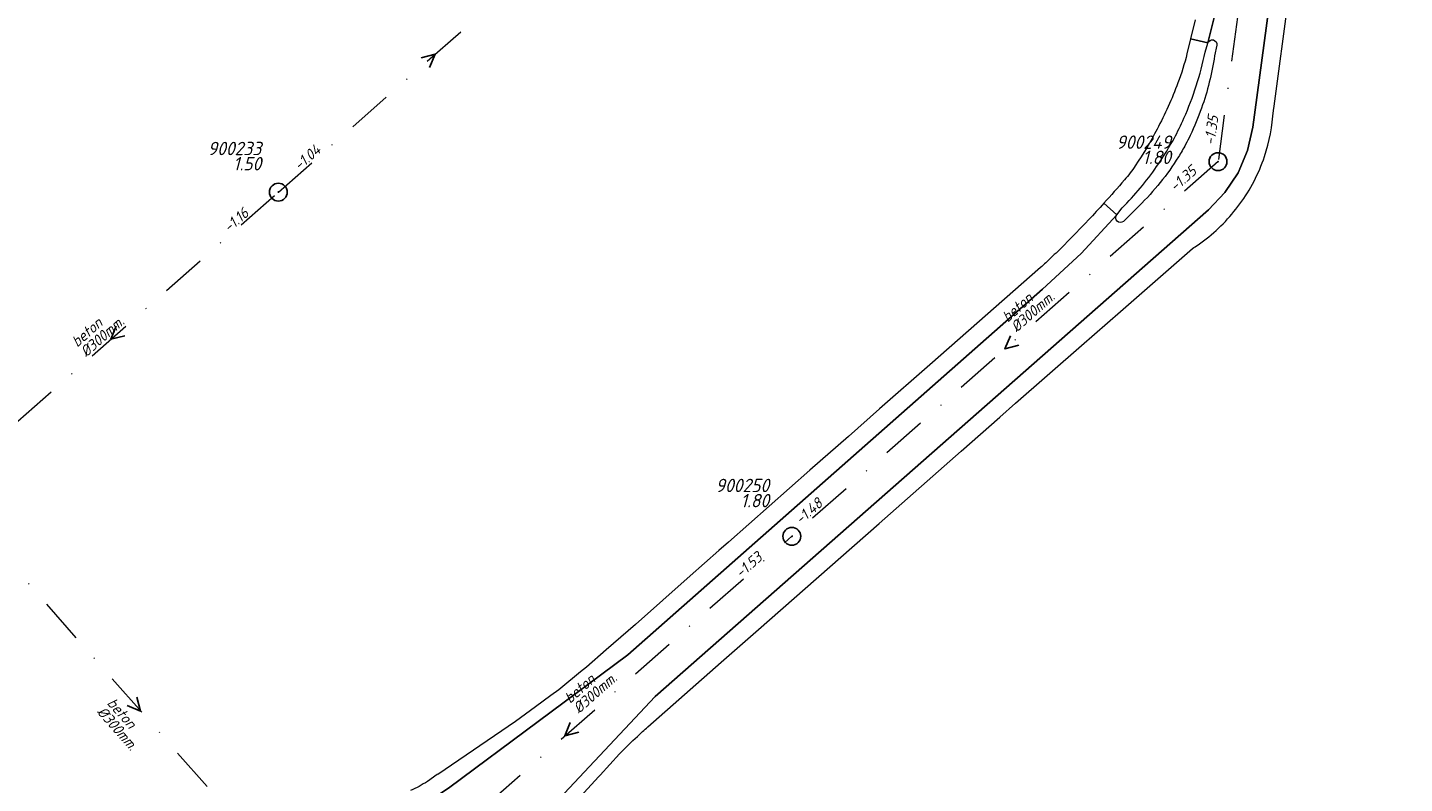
# Model space of a CAD drawing. Extents: x 148869 to 161638, y 453607 to 469810.
# Tile 651 of 656: x 154531 to 154686, y 467594 to 467679. Entities that reach past the tile are written whole.
import ezdxf
from ezdxf.enums import TextEntityAlignment as Align

# ---------------------------------------------------------------- set-up
doc = ezdxf.new("R2010")
doc.units = 0
doc.header["$PDMODE"] = 32
doc.header["$PDSIZE"] = 2
doc.linetypes.add('RI-VWA', pattern=[11, 5, -3, 0, -3])
doc.layers.get('0').update_dxf_attribs({"linetype": 'CONTINUOUS'})
for name, color, linetype in [('B-OI-RI-BOB-T18-niet meenemen', 252, 'CONTINUOUS'), ('B-OI-RI-DIAMETER-T18-niet meenemen', 252, 'CONTINUOUS'), ('B-OI-RI-MATERIAAL-T18-niet meenemen', 252, 'CONTINUOUS'), ('B-OI-RI-STROOMRICHTING-S-niet meenemen', 252, 'CONTINUOUS'), ('B-OI-RI-VWA_PUTDEKSELHOOGTE-T25-niet meenemen', 252, 'CONTINUOUS'), ('gs dwa', 252, 'CONTINUOUS')]:
    doc.layers.add(name, color=color, linetype=linetype)
doc.layers.add('B-OI-RI-VWA_TRANSPORTLEIDING-G-niet meenemen', color=252, linetype='RI-VWA', lineweight=18)
doc.layers.add('B-RO-VH-VERHARDING_ASFALT-GV', color=251, linetype='CONTINUOUS', lineweight=18)
doc.styles.add('iso15', font='ISO.shx', dxfattribs={"oblique": 15})
doc.styles.add('NLCS-ISO-M750_CURSIEF', font='NLCS-ISO.ttf', dxfattribs={"oblique": 15})

# ---------------------------------------------------------------- blocks, each defined once
blk = doc.blocks.new('ACMAP_ANN_TEMPLATE_diam')
at = {"color": 0, "linetype": 'ByBlock', "style": 'iso15', "oblique": 15}
blk.add_attdef('diam', (0.5, -1.3), '', height=1.2, dxfattribs=at)
blk = doc.blocks.new('ACMAP_ANN_TEMPLATE_mat')
at = {"color": 0, "linetype": 'ByBlock', "style": 'iso15', "oblique": 15}
blk.add_attdef('mat', (0.5, 0.2), '', height=1.2, dxfattribs=at)
blk = doc.blocks.new('ACMAP_ANN_TEMPLATE_nap-l')
at = {"color": 0, "linetype": 'ByBlock', "style": 'iso15', "oblique": 15}
blk.add_attdef('nap-l', (3.3, 0.2), '', height=1.2, dxfattribs=at)
blk = doc.blocks.new('ACMAP_ANN_TEMPLATE_nap-r')
at = {"color": 0, "linetype": 'ByBlock', "style": 'iso15', "oblique": 15}
blk.add_attdef('nap-r', text='', height=1.2, dxfattribs=at).set_placement((-4.1, 0.2), align=Align.RIGHT)
blk = doc.blocks.new('ACMAP_ANN_TEMPLATE_puth-dwa')
at = {"color": 0, "linetype": 'ByBlock', "style": 'iso15', "oblique": 15}
blk.add_attdef('puth-dwa', text='', height=1.5, dxfattribs=at).set_placement((2.7, 1), align=Align.RIGHT)
blk = doc.blocks.new('ACMAP_ANN_TEMPLATE_putnr-dwa')
at = {"color": 0, "linetype": 'ByBlock', "style": 'iso15', "oblique": 15}
blk.add_attdef('putnr-dwa', text='', height=1.5, dxfattribs=at).set_placement((2.7, 2.7), align=Align.RIGHT)

msp = doc.modelspace()

# ---------------------------------------------------------------- linework, layer by layer
at = {"layer": 'B-OI-RI-STROOMRICHTING-S-niet meenemen'}
for points in [[(154575.47, 467675.31), (154577.03, 467675.72), (154576.42, 467674.23)], [(154541.31, 467645.28), (154540.71, 467643.79), (154542.26, 467644.19)], [(154641.48, 467644.2), (154640.88, 467642.71), (154642.43, 467643.12)], [(154543.63, 467603.71), (154544.04, 467602.15), (154542.55, 467602.76)], [(154592.18, 467600.86), (154591.58, 467599.36), (154593.13, 467599.78)]]:
    msp.add_lwpolyline(points, dxfattribs=at)
at = {"layer": 'B-OI-RI-VWA_TRANSPORTLEIDING-G-niet meenemen'}
for p, q in [((154672.86, 467723.9), (154664.75, 467663.7)), ((154559.47, 467660.28), (154594.59, 467691.16)), ((154664.75, 467663.7), (154617, 467621.72)), ((154521.94, 467627.29), (154559.47, 467660.28)), ((154566.15, 467577.01), (154521.94, 467627.29)), ((154566.15, 467577.01), (154617, 467621.72))]:
    msp.add_line(p, q, dxfattribs=at)
at = {"layer": 'B-RO-VH-VERHARDING_ASFALT-GV', "flags": 128}
for points in [[(154584.12, 467585.06), (154601.67, 467603.78), (154663.68, 467658.31), (154665.52, 467660.23), (154666.99, 467662.46), (154668.05, 467664.94), (154668.65, 467667.57), (154683.64, 467778.8), (154678.19, 467779.52), (154665.85, 467687.99), (154664.95, 467682.44), (154663.61, 467676.99)], [(154662.17, 467679.59), (154661.66, 467677.44), (154663.61, 467676.99), (154664.95, 467682.44), (154665.85, 467687.99), (154678.19, 467779.52), (154676.2, 467779.77), (154675.48, 467774.39), (154674.73, 467768.83), (154673.08, 467756.65), (154672.32, 467750.96)], [(154678.26, 467723.57), (154679.9, 467735.73), (154680.66, 467741.41), (154681.15, 467745.06), (154682.3, 467753.58), (154683.06, 467759.26), (154684.42, 467769.35), (154684.66, 467771.12), (154684.98, 467773.54), (154685.64, 467778.54), (154683.64, 467778.8), (154668.65, 467667.57), (154668.05, 467664.94), (154666.99, 467662.46), (154665.52, 467660.23), (154663.68, 467658.31), (154601.67, 467603.78), (154584.12, 467585.06), (154584.11, 467585.04)], [(154670.95, 467669.44), (154671.02, 467669.9), (154672.66, 467681.98), (154672.74, 467682.58), (154673.43, 467687.92), (154674.33, 467694.98), (154675.05, 467700.03), (154675.85, 467705.72), (154676.08, 467707.33), (154677.5, 467717.89), (154678.02, 467721.73), (154678.26, 467723.57)], [(154663.31, 467675.97), (154663.61, 467676.98), (154663.61, 467676.99), (154661.66, 467677.44), (154661.27, 467675.79)], [(154664.6, 467676.73), (154664.36, 467675.54)], [(154657.92, 467667.32), (154657.92, 467667.32)], [(154659.63, 467665.96), (154659.82, 467666.3)], [(154577.1, 467592.58), (154578.52, 467593.49), (154598.63, 467608.43), (154645.08, 467649.4), (154649.42, 467653.4), (154653.4, 467657.73), (154651.97, 467659.05)], [(154651.97, 467659.05), (154653.4, 467657.73), (154653.42, 467657.74), (154654.01, 467658.52)], [(154653.4, 467657.73), (154649.42, 467653.4), (154645.08, 467649.4), (154598.63, 467608.43), (154578.52, 467593.49), (154577.1, 467592.58)], [(154655.91, 467658.74), (154654.15, 467656.99)], [(154600.87, 467600.37), (154609.1, 467607.61), (154613.28, 467611.29), (154622.48, 467619.38), (154626.77, 467623.16), (154635.96, 467631.25), (154640.31, 467635.08), (154642.07, 467636.62), (154649.46, 467643.09), (154653.82, 467646.91), (154661.87, 467653.96)], [(154644.86, 467651.83), (154636.78, 467644.73), (154632.47, 467640.94), (154626.83, 467635.99), (154623.33, 467632.91), (154619.03, 467629.12), (154609.89, 467621.07), (154608.83, 467620.14), (154605.62, 467617.29), (154599.47, 467611.84), (154596.2, 467608.99), (154593.99, 467607.08), (154593.32, 467606.53), (154592.65, 467605.98), (154591.78, 467605.26), (154590.9, 467604.54), (154590.01, 467603.88), (154588.27, 467602.6), (154586.05, 467600.96), (154577.33, 467595.03), (154577.3, 467595.07)], [(154585.43, 467583.84), (154585.44, 467583.85), (154585.46, 467583.86), (154585.48, 467583.87), (154585.5, 467583.88), (154586.39, 467584.87), (154586.43, 467585.02), (154595.33, 467594.76), (154595.51, 467594.96), (154597.7, 467597.35)], [(154577.3, 467595.07), (154577.26, 467595.03), (154576.17, 467594.26)]]:
    msp.add_lwpolyline(points, dxfattribs=at)
at = {"layer": 'B-RO-VH-VERHARDING_ASFALT-GV'}
for points in [[(154663.61, 467676.99, -0.945511), (154664.6, 467676.73)], [(154661.27, 467675.79, -0.029192), (154660.25, 467672.51)], [(154662.31, 467672.2, 0.025733), (154663.31, 467675.97)], [(154664.36, 467675.54, -0.025041), (154663.77, 467672.59)], [(154660.25, 467672.51, -0.031176), (154657.92, 467667.32)], [(154660.93, 467668.55, 0.025553), (154662.31, 467672.2)], [(154663.77, 467672.59, -0.024874), (154662.9, 467669.7)], [(154659.82, 467666.3, 0.022136), (154660.93, 467668.55)], [(154662.9, 467669.7, -0.024309), (154661.63, 467666.63)], [(154669.95, 467664.26, 0.067346), (154670.95, 467669.44)], [(154657.92, 467667.32, -0.027197), (154655.48, 467663.24)], [(154657.87, 467663.15, 0.022766), (154659.63, 467665.96)], [(154661.11, 467665.61, -0.017274), (154660.31, 467664.22)], [(154661.63, 467666.63, -0.013672), (154661.11, 467665.61)], [(154660.31, 467664.22, -0.029762), (154658.27, 467661.35)], [(154668.78, 467661.5, 0.038463), (154669.95, 467664.26)], [(154655.48, 467663.24, -0.030633), (154654.27, 467661.65)], [(154656.04, 467660.74, 0.023199), (154657.87, 467663.15)], [(154654.27, 467661.65, -0.005497), (154651.97, 467659.05)], [(154654.01, 467658.52, 0.022521), (154656.04, 467660.74)], [(154658.27, 467661.35, -0.029593), (154655.91, 467658.74)], [(154667.2, 467658.96, 0.038527), (154668.78, 467661.5)], [(154651.97, 467659.05, -0.004139), (154650.24, 467657.17)], [(154654.15, 467656.99, -0.88507), (154653.4, 467657.73)], [(154663.13, 467654.83, 0.073993), (154667.2, 467658.96)], [(154650.24, 467657.17, -0.010142), (154647.55, 467654.39)], [(154661.87, 467653.96, 0.019726), (154663.13, 467654.83)], [(154646.02, 467652.91, -0.003577), (154644.86, 467651.83)], [(154647.55, 467654.39, -0.005639), (154646.02, 467652.91)], [(154597.7, 467597.35, -0.012359), (154599.7, 467599.31)], [(154599.7, 467599.31, -0.007215), (154600.87, 467600.37)], [(154576.17, 467594.26, -0.036946), (154574.28, 467593.23)]]:
    msp.add_lwpolyline(points, format="xyb", dxfattribs=at)
at = {"layer": 'gs dwa'}
for p in [(154664.75, 467663.7), (154559.47, 467660.28), (154617, 467621.72)]:
    msp.add_point(p, dxfattribs=at)

# ---------------------------------------------------------------- block references
at = {"layer": 'B-OI-RI-BOB-T18-niet meenemen'}
ref = msp.add_blockref('ACMAP_ANN_TEMPLATE_nap-r', (154665.55, 467672.79), dxfattribs=dict(at, rotation=82.32744309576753))
ref.add_attrib('nap-r', '-1.35', dxfattribs={"layer": '0', "color": 0, "linetype": 'ByBlock', "height": 1.2, "rotation": 82.3274, "style": 'NLCS-ISO-M750_CURSIEF', "oblique": 15}).set_placement((154664.8, 467668.76), align=Align.RIGHT)
ref = msp.add_blockref('ACMAP_ANN_TEMPLATE_nap-l', (154559.47, 467660.28), dxfattribs=dict(at, rotation=41.32423141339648))
ref.add_attrib('nap-l', '-1.04', (154561.82, 467662.61), dxfattribs={"layer": '0', "color": 0, "linetype": 'ByBlock', "height": 1.2, "rotation": 41.3242, "style": 'NLCS-ISO-M750_CURSIEF', "oblique": 15})
ref = msp.add_blockref('ACMAP_ANN_TEMPLATE_nap-l', (154657.6, 467657.91), dxfattribs=dict(at, rotation=41.3207165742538))
ref.add_attrib('nap-l', '-1.35', (154659.95, 467660.24), dxfattribs={"layer": '0', "color": 0, "linetype": 'ByBlock', "height": 1.2, "rotation": 41.3207, "style": 'NLCS-ISO-M750_CURSIEF', "oblique": 15})
ref = msp.add_blockref('ACMAP_ANN_TEMPLATE_nap-r', (154559.47, 467660.28), dxfattribs=dict(at, rotation=41.31644415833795))
ref.add_attrib('nap-r', '-1.16', dxfattribs={"layer": '0', "color": 0, "linetype": 'ByBlock', "height": 1.2, "rotation": 41.3164, "style": 'NLCS-ISO-M750_CURSIEF', "oblique": 15}).set_placement((154556.26, 467657.72), align=Align.RIGHT)
ref = msp.add_blockref('ACMAP_ANN_TEMPLATE_nap-r', (154623.77, 467627.76), dxfattribs=dict(at, rotation=41.3207165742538))
ref.add_attrib('nap-r', '-1.48', dxfattribs={"layer": '0', "color": 0, "linetype": 'ByBlock', "height": 1.2, "rotation": 41.3207, "style": 'NLCS-ISO-M750_CURSIEF', "oblique": 15}).set_placement((154620.55, 467625.21), align=Align.RIGHT)
ref = msp.add_blockref('ACMAP_ANN_TEMPLATE_nap-r', (154617, 467621.72), dxfattribs=dict(at, rotation=41.32363791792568))
ref.add_attrib('nap-r', '-1.53', dxfattribs={"layer": '0', "color": 0, "linetype": 'ByBlock', "height": 1.2, "rotation": 41.3236, "style": 'NLCS-ISO-M750_CURSIEF', "oblique": 15}).set_placement((154613.79, 467619.16), align=Align.RIGHT)
at = {"layer": 'B-OI-RI-DIAMETER-T18-niet meenemen'}
ref = msp.add_blockref('ACMAP_ANN_TEMPLATE_diam', (154640.93, 467645.15), dxfattribs=dict(at, rotation=41.3207165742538))
ref.add_attrib('diam', '%%c300mm.', (154642.17, 467644.51), dxfattribs={"layer": '0', "color": 0, "linetype": 'ByBlock', "height": 1.2, "rotation": 41.3207, "style": 'NLCS-ISO-M750_CURSIEF', "oblique": 15})
ref = msp.add_blockref('ACMAP_ANN_TEMPLATE_diam', (154536.7, 467642.37), dxfattribs=dict(at, rotation=41.31644415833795))
ref.add_attrib('diam', '%%c300mm.', (154537.93, 467641.73), dxfattribs={"layer": '0', "color": 0, "linetype": 'ByBlock', "height": 1.2, "rotation": 41.3164, "style": 'NLCS-ISO-M750_CURSIEF', "oblique": 15})
ref = msp.add_blockref('ACMAP_ANN_TEMPLATE_diam', (154591.9, 467602.45), dxfattribs=dict(at, rotation=41.32363791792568))
ref.add_attrib('diam', '%%c300mm.', (154593.14, 467601.8), dxfattribs={"layer": '0', "color": 0, "linetype": 'ByBlock', "height": 1.2, "rotation": 41.3236, "style": 'NLCS-ISO-M750_CURSIEF', "oblique": 15})
ref = msp.add_blockref('ACMAP_ANN_TEMPLATE_diam', (154539.72, 467603.24), dxfattribs=dict(at, rotation=311.3243924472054))
ref.add_attrib('diam', '%%c300mm.', (154539.07, 467602.01), dxfattribs={"layer": '0', "color": 0, "linetype": 'ByBlock', "height": 1.2, "rotation": 311.3244, "style": 'NLCS-ISO-M750_CURSIEF', "oblique": 15})
at = {"layer": 'B-OI-RI-MATERIAAL-T18-niet meenemen'}
ref = msp.add_blockref('ACMAP_ANN_TEMPLATE_mat', (154640.93, 467645.15), dxfattribs=dict(at, rotation=41.3207165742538))
ref.add_attrib('mat', 'beton', (154641.18, 467645.63), dxfattribs={"layer": '0', "color": 0, "linetype": 'ByBlock', "height": 1.2, "rotation": 41.3207, "style": 'NLCS-ISO-M750_CURSIEF', "oblique": 15})
ref = msp.add_blockref('ACMAP_ANN_TEMPLATE_mat', (154536.7, 467642.37), dxfattribs=dict(at, rotation=41.31644415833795))
ref.add_attrib('mat', 'beton', (154536.94, 467642.85), dxfattribs={"layer": '0', "color": 0, "linetype": 'ByBlock', "height": 1.2, "rotation": 41.3164, "style": 'NLCS-ISO-M750_CURSIEF', "oblique": 15})
ref = msp.add_blockref('ACMAP_ANN_TEMPLATE_mat', (154591.9, 467602.45), dxfattribs=dict(at, rotation=41.32363791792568))
ref.add_attrib('mat', 'beton', (154592.15, 467602.93), dxfattribs={"layer": '0', "color": 0, "linetype": 'ByBlock', "height": 1.2, "rotation": 41.3236, "style": 'NLCS-ISO-M750_CURSIEF', "oblique": 15})
ref = msp.add_blockref('ACMAP_ANN_TEMPLATE_mat', (154539.72, 467603.24), dxfattribs=dict(at, rotation=311.3243924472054))
ref.add_attrib('mat', 'beton', (154540.2, 467603), dxfattribs={"layer": '0', "color": 0, "linetype": 'ByBlock', "height": 1.2, "rotation": 311.3244, "style": 'NLCS-ISO-M750_CURSIEF', "oblique": 15})
at = {"layer": 'B-OI-RI-VWA_PUTDEKSELHOOGTE-T25-niet meenemen'}
ref = msp.add_blockref('ACMAP_ANN_TEMPLATE_putnr-dwa', (154554.86, 467661.72), dxfattribs=at)
ref.add_attrib('putnr-dwa', '900233', dxfattribs={"layer": '0', "color": 0, "linetype": 'ByBlock', "height": 1.5, "style": 'NLCS-ISO-M750_CURSIEF', "oblique": 15}).set_placement((154557.56, 467664.42), align=Align.RIGHT)
ref = msp.add_blockref('ACMAP_ANN_TEMPLATE_putnr-dwa', (154656.77, 467662.43), dxfattribs=at)
ref.add_attrib('putnr-dwa', '900249', dxfattribs={"layer": '0', "color": 0, "linetype": 'ByBlock', "height": 1.5, "style": 'NLCS-ISO-M750_CURSIEF', "oblique": 15}).set_placement((154659.47, 467665.13), align=Align.RIGHT)
ref = msp.add_blockref('ACMAP_ANN_TEMPLATE_puth-dwa', (154554.86, 467661.72), dxfattribs=at)
ref.add_attrib('puth-dwa', '1.50', dxfattribs={"layer": '0', "color": 0, "linetype": 'ByBlock', "height": 1.5, "style": 'NLCS-ISO-M750_CURSIEF', "oblique": 15}).set_placement((154557.56, 467662.72), align=Align.RIGHT)
ref = msp.add_blockref('ACMAP_ANN_TEMPLATE_puth-dwa', (154656.77, 467662.43), dxfattribs=at)
ref.add_attrib('puth-dwa', '1.80', dxfattribs={"layer": '0', "color": 0, "linetype": 'ByBlock', "height": 1.5, "style": 'NLCS-ISO-M750_CURSIEF', "oblique": 15}).set_placement((154659.47, 467663.43), align=Align.RIGHT)
ref = msp.add_blockref('ACMAP_ANN_TEMPLATE_putnr-dwa', (154611.76, 467623.97), dxfattribs=at)
ref.add_attrib('putnr-dwa', '900250', dxfattribs={"layer": '0', "color": 0, "linetype": 'ByBlock', "height": 1.5, "style": 'NLCS-ISO-M750_CURSIEF', "oblique": 15}).set_placement((154614.46, 467626.67), align=Align.RIGHT)
ref = msp.add_blockref('ACMAP_ANN_TEMPLATE_puth-dwa', (154611.76, 467623.97), dxfattribs=at)
ref.add_attrib('puth-dwa', '1.80', dxfattribs={"layer": '0', "color": 0, "linetype": 'ByBlock', "height": 1.5, "style": 'NLCS-ISO-M750_CURSIEF', "oblique": 15}).set_placement((154614.46, 467624.97), align=Align.RIGHT)

doc.saveas('drawing.dxf')
